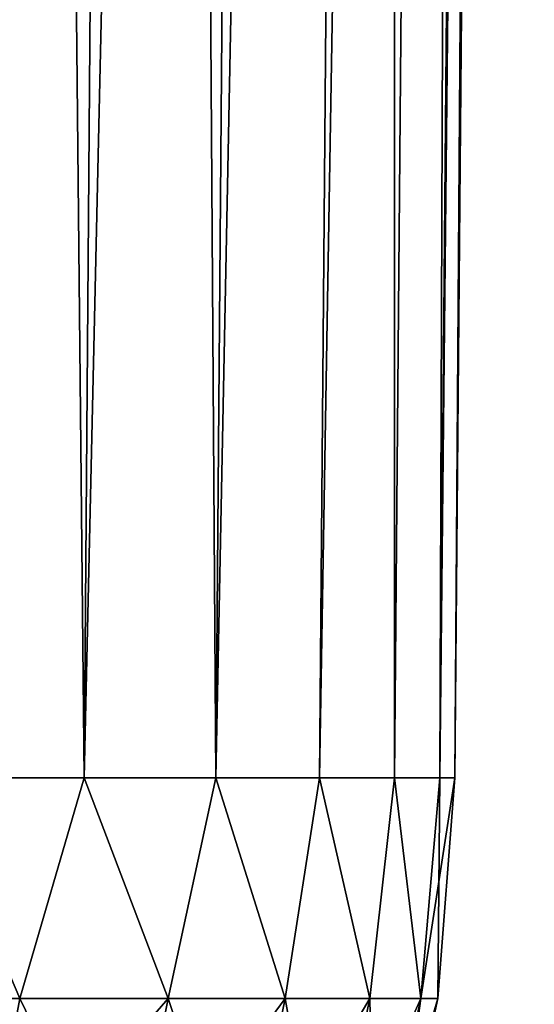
# Model space of a CAD drawing. Header units: millimetres. Extents: x -44.7 to 52.5, y -25.6 to 0.
# Tile 412 of 440: x 51.3 to 52.5, y -21.8 to -19.5. Entities that reach past the tile are written whole.
import ezdxf

# ---------------------------------------------------------------- set-up
doc = ezdxf.new("R2010")
doc.units = ezdxf.units.MM
doc.header["$LTSCALE"] = 65.185185
for name, color, linetype in [('15', 7, 'CONTINUOUS'), ('16', 7, 'CONTINUOUS'), ('26', 7, 'CONTINUOUS'), ('4', 7, 'CONTINUOUS'), ('7', 7, 'CONTINUOUS'), ('8', 7, 'CONTINUOUS')]:
    doc.layers.add(name, color=color, linetype=linetype)

msp = doc.modelspace()

# ---------------------------------------------------------------- linework, layer by layer
at = {"layer": '15', "linetype": 'Continuous'}
for points in [[(52.3147, -21.2332, -32), (52.3147, -21.2332, 32), (52.2753, -21.7466, 32), (52.3147, -21.2332, -32)], [(52.3147, -21.2332, -32), (52.2753, -21.7466, 32), (52.2753, -21.7466, -32), (52.3147, -21.2332, -32)], [(52.2753, -21.7466, 32), (52.1662, -22.2525, 32), (52.2753, -21.7466, -32), (52.2753, -21.7466, 32)], [(52.2753, -21.7466, -32), (52.1662, -22.2525, 32), (52.1662, -22.2525, -32), (52.2753, -21.7466, -32)]]:
    msp.add_3dface(points, dxfattribs=at)
at = {"layer": '16', "linetype": 'Continuous'}
for points in [[(51.0819, -21.2332, -36.0638), (51.451, -21.2332, -35.4481), (51.3006, -21.7466, -35.6377), (51.0819, -21.2332, -36.0638)], [(51.451, -21.2332, -35.4481), (51.6463, -21.7466, -34.9591), (51.3006, -21.7466, -35.6377), (51.451, -21.2332, -35.4481)], [(51.451, -21.2332, -35.4481), (51.7579, -21.2332, -34.7992), (51.6463, -21.7466, -34.9591), (51.451, -21.2332, -35.4481)], [(51.7579, -21.2332, -34.7992), (51.9192, -21.7466, -34.2482), (51.6463, -21.7466, -34.9591), (51.7579, -21.2332, -34.7992)], [(51.7579, -21.2332, -34.7992), (51.9997, -21.2332, -34.1234), (51.9192, -21.7466, -34.2482), (51.7579, -21.2332, -34.7992)], [(51.9997, -21.2332, -34.1234), (52.1163, -21.7466, -33.5126), (51.9192, -21.7466, -34.2482), (51.9997, -21.2332, -34.1234)], [(51.9997, -21.2332, -34.1234), (52.1741, -21.2332, -33.4272), (52.1163, -21.7466, -33.5126), (51.9997, -21.2332, -34.1234)], [(52.1741, -21.2332, -33.4272), (52.2355, -21.7466, -32.7605), (52.1163, -21.7466, -33.5126), (52.1741, -21.2332, -33.4272)], [(52.1741, -21.2332, -33.4272), (52.2795, -21.2332, -32.7171), (52.2355, -21.7466, -32.7605), (52.1741, -21.2332, -33.4272)], [(52.2795, -21.2332, -32.7171), (52.3147, -21.2332, -32), (52.2355, -21.7466, -32.7605), (52.2795, -21.2332, -32.7171)], [(52.3147, -21.2332, -32), (52.2753, -21.7466, -32), (52.2355, -21.7466, -32.7605), (52.3147, -21.2332, -32)], [(51.5466, -22.2525, -34.9147), (51.2061, -22.2525, -35.5831), (51.6463, -21.7466, -34.9591), (51.5466, -22.2525, -34.9147)], [(51.6463, -21.7466, -34.9591), (51.2061, -22.2525, -35.5831), (51.3006, -21.7466, -35.6377), (51.6463, -21.7466, -34.9591)], [(51.8154, -22.2525, -34.2145), (51.5466, -22.2525, -34.9147), (51.9192, -21.7466, -34.2482), (51.8154, -22.2525, -34.2145)], [(51.9192, -21.7466, -34.2482), (51.5466, -22.2525, -34.9147), (51.6463, -21.7466, -34.9591), (51.9192, -21.7466, -34.2482)], [(52.0096, -22.2525, -33.4899), (51.8154, -22.2525, -34.2145), (52.1163, -21.7466, -33.5126), (52.0096, -22.2525, -33.4899)], [(52.1163, -21.7466, -33.5126), (51.8154, -22.2525, -34.2145), (51.9192, -21.7466, -34.2482), (52.1163, -21.7466, -33.5126)], [(52.1269, -22.2525, -32.7491), (52.0096, -22.2525, -33.4899), (52.2355, -21.7466, -32.7605), (52.1269, -22.2525, -32.7491)], [(52.2355, -21.7466, -32.7605), (52.0096, -22.2525, -33.4899), (52.1163, -21.7466, -33.5126), (52.2355, -21.7466, -32.7605)], [(52.2753, -21.7466, -32), (52.1662, -22.2525, -32), (52.1269, -22.2525, -32.7491), (52.2753, -21.7466, -32)], [(52.2753, -21.7466, -32), (52.1269, -22.2525, -32.7491), (52.2355, -21.7466, -32.7605), (52.2753, -21.7466, -32)]]:
    msp.add_3dface(points, dxfattribs=at)
at = {"layer": '26', "linetype": 'Continuous'}
for points in [[(51.082, -21.2332, 36.0638), (50.8859, -21.7466, 36.2763), (51.3006, -21.7466, 35.6377), (51.082, -21.2332, 36.0638)], [(51.451, -21.2332, 35.4481), (51.082, -21.2332, 36.0638), (51.3006, -21.7466, 35.6377), (51.451, -21.2332, 35.4481)], [(51.451, -21.2332, 35.4481), (51.3006, -21.7466, 35.6377), (51.6463, -21.7466, 34.9591), (51.451, -21.2332, 35.4481)], [(51.7579, -21.2332, 34.7992), (51.451, -21.2332, 35.4481), (51.6463, -21.7466, 34.9591), (51.7579, -21.2332, 34.7992)], [(51.7579, -21.2332, 34.7992), (51.6463, -21.7466, 34.9591), (51.9192, -21.7466, 34.2482), (51.7579, -21.2332, 34.7992)], [(51.9997, -21.2332, 34.1233), (51.7579, -21.2332, 34.7992), (51.9192, -21.7466, 34.2482), (51.9997, -21.2332, 34.1233)], [(51.9997, -21.2332, 34.1233), (51.9192, -21.7466, 34.2482), (52.1163, -21.7466, 33.5126), (51.9997, -21.2332, 34.1233)], [(52.1741, -21.2332, 33.4272), (51.9997, -21.2332, 34.1233), (52.1163, -21.7466, 33.5126), (52.1741, -21.2332, 33.4272)], [(52.1741, -21.2332, 33.4272), (52.1163, -21.7466, 33.5126), (52.2355, -21.7466, 32.7605), (52.1741, -21.2332, 33.4272)], [(52.2795, -21.2332, 32.7171), (52.1741, -21.2332, 33.4272), (52.2355, -21.7466, 32.7605), (52.2795, -21.2332, 32.7171)], [(52.2753, -21.7466, 32), (52.2795, -21.2332, 32.7171), (52.2355, -21.7466, 32.7605), (52.2753, -21.7466, 32)], [(52.3147, -21.2332, 32), (52.2795, -21.2332, 32.7171), (52.2753, -21.7466, 32), (52.3147, -21.2332, 32)], [(50.8859, -21.7466, 36.2763), (51.2061, -22.2525, 35.5831), (51.3006, -21.7466, 35.6377), (50.8859, -21.7466, 36.2763)], [(51.2061, -22.2525, 35.5831), (51.5466, -22.2525, 34.9147), (51.3006, -21.7466, 35.6377), (51.2061, -22.2525, 35.5831)], [(51.3006, -21.7466, 35.6377), (51.5466, -22.2525, 34.9147), (51.6463, -21.7466, 34.9591), (51.3006, -21.7466, 35.6377)], [(51.5466, -22.2525, 34.9147), (51.8154, -22.2525, 34.2145), (51.6463, -21.7466, 34.9591), (51.5466, -22.2525, 34.9147)], [(51.6463, -21.7466, 34.9591), (51.8154, -22.2525, 34.2145), (51.9192, -21.7466, 34.2482), (51.6463, -21.7466, 34.9591)], [(51.8154, -22.2525, 34.2145), (52.0096, -22.2525, 33.4899), (51.9192, -21.7466, 34.2482), (51.8154, -22.2525, 34.2145)], [(51.9192, -21.7466, 34.2482), (52.0096, -22.2525, 33.4899), (52.1163, -21.7466, 33.5126), (51.9192, -21.7466, 34.2482)], [(52.0096, -22.2525, 33.4899), (52.1269, -22.2525, 32.7491), (52.1163, -21.7466, 33.5126), (52.0096, -22.2525, 33.4899)], [(52.1163, -21.7466, 33.5126), (52.1269, -22.2525, 32.7491), (52.2355, -21.7466, 32.7605), (52.1163, -21.7466, 33.5126)], [(52.1269, -22.2525, 32.7491), (52.1662, -22.2525, 32), (52.2355, -21.7466, 32.7605), (52.1269, -22.2525, 32.7491)], [(52.1662, -22.2525, 32), (52.2753, -21.7466, 32), (52.2355, -21.7466, 32.7605), (52.1662, -22.2525, 32)]]:
    msp.add_3dface(points, dxfattribs=at)
at = {"layer": '4', "linetype": 'Continuous'}
for points in [[(52.5, 0, 32), (52.3147, -21.2332, 32), (52.3147, -21.2332, -32), (52.5, 0, 32)], [(52.5, 0, 32), (52.3147, -21.2332, -32), (52.5, 0, -32), (52.5, 0, 32)]]:
    msp.add_3dface(points, dxfattribs=at)
at = {"layer": '7', "linetype": 'Continuous'}
for points in [[(51.082, -21.2332, 36.0638), (51.451, -21.2332, 35.4481), (51.2362, 0, 36.166), (51.082, -21.2332, 36.0638)], [(51.2362, 0, 36.166), (51.451, -21.2332, 35.4481), (51.6147, 0, 35.535), (51.2362, 0, 36.166)], [(51.451, -21.2332, 35.4481), (51.7579, -21.2332, 34.7992), (51.6147, 0, 35.535), (51.451, -21.2332, 35.4481)], [(51.6147, 0, 35.535), (51.7579, -21.2332, 34.7992), (51.929, 0, 34.8704), (51.6147, 0, 35.535)], [(51.7579, -21.2332, 34.7992), (51.9997, -21.2332, 34.1233), (52.1764, 0, 34.1786), (51.7579, -21.2332, 34.7992)], [(51.929, 0, 34.8704), (51.7579, -21.2332, 34.7992), (52.1764, 0, 34.1786), (51.929, 0, 34.8704)], [(51.9997, -21.2332, 34.1233), (52.1741, -21.2332, 33.4272), (52.1764, 0, 34.1786), (51.9997, -21.2332, 34.1233)], [(52.1741, -21.2332, 33.4272), (52.2795, -21.2332, 32.7171), (52.356, 0, 33.4623), (52.1741, -21.2332, 33.4272)], [(52.1764, 0, 34.1786), (52.1741, -21.2332, 33.4272), (52.356, 0, 33.4623), (52.1764, 0, 34.1786)], [(52.2795, -21.2332, 32.7171), (52.3147, -21.2332, 32), (52.4637, 0, 32.7369), (52.2795, -21.2332, 32.7171)], [(52.356, 0, 33.4623), (52.2795, -21.2332, 32.7171), (52.4637, 0, 32.7369), (52.356, 0, 33.4623)], [(52.4637, 0, 32.7369), (52.3147, -21.2332, 32), (52.5, 0, 32), (52.4637, 0, 32.7369)]]:
    msp.add_3dface(points, dxfattribs=at)
at = {"layer": '8', "linetype": 'Continuous'}
for points in [[(51.451, -21.2332, -35.4481), (51.0819, -21.2332, -36.0638), (51.2362, 0, -36.166), (51.451, -21.2332, -35.4481)], [(51.6147, 0, -35.535), (51.451, -21.2332, -35.4481), (51.2362, 0, -36.166), (51.6147, 0, -35.535)], [(51.7579, -21.2332, -34.7992), (51.451, -21.2332, -35.4481), (51.929, 0, -34.8704), (51.7579, -21.2332, -34.7992)], [(51.929, 0, -34.8704), (51.451, -21.2332, -35.4481), (51.6147, 0, -35.535), (51.929, 0, -34.8704)], [(51.9997, -21.2332, -34.1234), (51.7579, -21.2332, -34.7992), (52.1764, 0, -34.1786), (51.9997, -21.2332, -34.1234)], [(52.1764, 0, -34.1786), (51.7579, -21.2332, -34.7992), (51.929, 0, -34.8704), (52.1764, 0, -34.1786)], [(52.1741, -21.2332, -33.4272), (51.9997, -21.2332, -34.1234), (52.356, 0, -33.4623), (52.1741, -21.2332, -33.4272)], [(52.356, 0, -33.4623), (51.9997, -21.2332, -34.1234), (52.1764, 0, -34.1786), (52.356, 0, -33.4623)], [(52.2795, -21.2332, -32.7171), (52.1741, -21.2332, -33.4272), (52.356, 0, -33.4623), (52.2795, -21.2332, -32.7171)], [(52.5, 0, -32), (52.3147, -21.2332, -32), (52.2795, -21.2332, -32.7171), (52.5, 0, -32)], [(52.5, 0, -32), (52.2795, -21.2332, -32.7171), (52.4637, 0, -32.7369), (52.5, 0, -32)], [(52.4637, 0, -32.7369), (52.2795, -21.2332, -32.7171), (52.356, 0, -33.4623), (52.4637, 0, -32.7369)]]:
    msp.add_3dface(points, dxfattribs=at)

doc.saveas('drawing.dxf')
